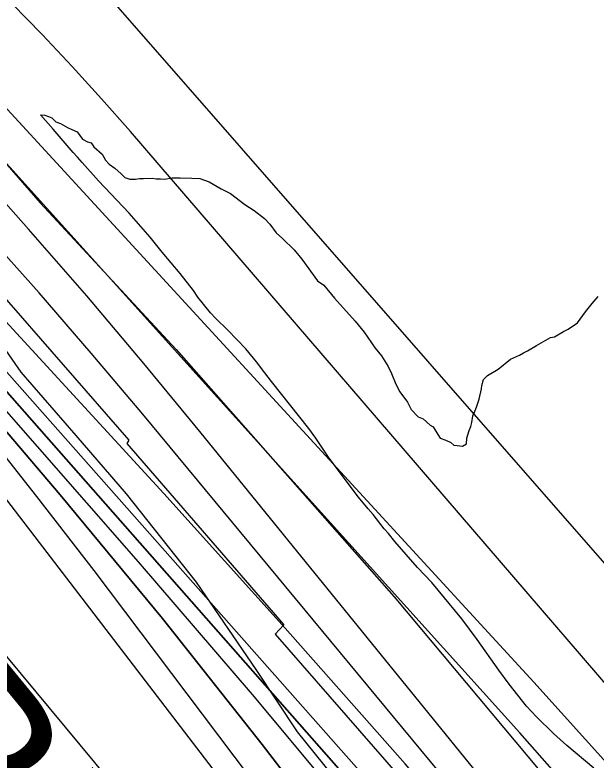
# Model space of a CAD drawing. Extents: x 3192986 to 3230865, y 867483 to 892886.
# Drawn here: x 3221190.7 to 3221542.1, y 873634 to 874084.9 of the extents above; entities that cross this region are included whole.
import ezdxf

# ---------------------------------------------------------------- set-up
doc = ezdxf.new("R2010")
doc.units = 0
for name, color, linetype in [('V-RIVR-EDGE', 7, 'Continuous'), ('V-RRAP-FSHR', 7, 'Continuous'), ('V-RRAP-RVMT', 7, 'Continuous'), ('V-RRAP-RVMT-IDEN', 7, 'Continuous'), ('V-SITE-VEGE', 7, 'Continuous'), ('V-TOPO-DPTH', 7, 'Continuous'), ('V-TOPO-MAJR', 7, 'Continuous'), ('V-TOPO-MINR', 7, 'Continuous'), ('V-TOPO-WATR', 7, 'Continuous')]:
    doc.layers.add(name, color=color, linetype=linetype)

msp = doc.modelspace()

# ---------------------------------------------------------------- linework, layer by layer
at = {"layer": 'V-RIVR-EDGE'}
msp.add_lwpolyline([(3221669.79, 873286.47), (3221630.35, 873332.64), (3221609.55, 873358.34), (3221585.3, 873395.78), (3221555.83, 873434.1), (3221524.2, 873475.48), (3221480.41, 873519.92), (3221433.15, 873566.55), (3221399.33, 873601.84), (3221383.3, 873624.05), (3221361.63, 873651.05), (3221336.52, 873688.93), (3221300.57, 873741.62), (3221258.1, 873795.19), (3221227.76, 873830.47), (3221194.39, 873868.81), (3221183.56, 873884.48)], dxfattribs=at)
at = {"layer": 'V-RRAP-FSHR'}
msp.add_lwpolyline([(3221070.16, 874134.12), (3221108.41, 874083.35), (3221205.98, 873971.1), (3221288.17, 873882.52), (3221420.05, 873732.91), (3221529.87, 873601.58), (3221600.18, 873512.62), (3221703.9, 873384.12), (3221766.03, 873298.44), (3221867.11, 873177.32), (3221962.41, 873036.87), (3222058.75, 872880.07), (3222063.05, 872873.84)], dxfattribs=at)
at = {"layer": 'V-RRAP-RVMT'}
for p, q in [((3221156.5, 873945.62), (3221259.57, 873827.6)), ((3221259.57, 873827.6), (3221258.29, 873825.63)), ((3221258.29, 873825.63), (3221353.31, 873715.85)), ((3221353.31, 873715.85), (3221347.99, 873710.17)), ((3221347.99, 873710.17), (3221437.55, 873607.7))]:
    msp.add_line(p, q, dxfattribs=at)
at = {"layer": 'V-SITE-VEGE'}
for p, q in [((3221213.87, 874015.71), (3221206.04, 874024.43)), ((3221206.04, 874024.43), (3221208.8, 874024.14)), ((3221208.8, 874024.14), (3221210.88, 874023.49)), ((3221210.88, 874023.49), (3221212.97, 874022.49)), ((3221212.97, 874022.49), (3221215.42, 874020.12)), ((3221215.42, 874020.12), (3221218.2, 874019.14)), ((3221218.2, 874019.14), (3221222.38, 874016.8)), ((3221225.95, 874001.56), (3221213.87, 874015.71)), ((3221222.38, 874016.8), (3221225.16, 874015.47)), ((3221225.16, 874015.47), (3221228.29, 874014.15)), ((3221228.29, 874014.15), (3221231.47, 874009.73)), ((3221231.47, 874009.73), (3221234.6, 874008.06)), ((3221234.6, 874008.06), (3221236.68, 874007.41)), ((3221236.68, 874007.41), (3221238.45, 874005.03)), ((3221238.45, 874005.03), (3221243.35, 874000.64)), ((3221228.57, 873998.84), (3221225.95, 874001.56)), ((3221243.35, 874000.64), (3221245.49, 873996.88)), ((3221231.31, 873995.56), (3221228.57, 873998.84)), ((3221241.21, 873984.54), (3221231.31, 873995.56)), ((3221245.49, 873996.88), (3221247.6, 873994.51)), ((3221247.6, 873994.51), (3221251.09, 873992.16)), ((3221251.09, 873992.16), (3221254.95, 873988.78)), ((3221254.95, 873988.78), (3221257.06, 873986.41)), ((3221257.06, 873986.41), (3221260.18, 873985.43)), ((3221260.18, 873985.43), (3221263.62, 873985.5)), ((3221263.62, 873985.5), (3221266.03, 873985.88)), ((3221266.03, 873985.88), (3221268.44, 873985.93)), ((3221268.44, 873985.93), (3221273.95, 873986.03)), ((3221273.95, 873986.03), (3221276.03, 873985.72)), ((3221276.03, 873985.72), (3221278.78, 873985.77)), ((3221278.78, 873985.77), (3221281.2, 873985.47)), ((3221281.2, 873985.47), (3221285.67, 873986.24)), ((3221285.67, 873986.24), (3221290.5, 873986.33)), ((3221290.5, 873986.33), (3221297.74, 873986.12)), ((3221297.74, 873986.12), (3221302.57, 873985.86)), ((3221302.57, 873985.86), (3221308.12, 873983.89)), ((3221259.78, 873964.93), (3221241.21, 873984.54)), ((3221308.12, 873983.89), (3221310.56, 873982.56)), ((3221310.56, 873982.56), (3221315.44, 873979.54)), ((3221315.44, 873979.54), (3221321, 873976.89)), ((3221321, 873976.89), (3221329.74, 873970.15)), ((3221329.74, 873970.15), (3221335.33, 873966.46)), ((3221272.42, 873950.49), (3221259.78, 873964.93)), ((3221335.33, 873966.46), (3221341.62, 873961.75)), ((3221341.62, 873961.75), (3221344.78, 873958.36)), ((3221344.78, 873958.36), (3221348.67, 873952.92)), ((3221279.69, 873941.36), (3221272.42, 873950.49)), ((3221348.67, 873952.92), (3221352.53, 873949.54)), ((3221352.53, 873949.54), (3221359.54, 873942.77)), ((3221290.67, 873928.35), (3221279.69, 873941.36)), ((3221359.54, 873942.77), (3221364.13, 873937)), ((3221364.13, 873937), (3221373.67, 873924.07)), ((3221298.61, 873918.08), (3221290.67, 873928.35)), ((3221373.67, 873924.07), (3221377.51, 873921.39)), ((3221301.34, 873914.1), (3221298.61, 873918.08)), ((3221377.51, 873921.39), (3221383.86, 873913.57)), ((3221309.02, 873904.67), (3221301.34, 873914.1)), ((3221383.86, 873913.57), (3221396.52, 873899.67)), ((3221539.73, 873910.21), (3221543.45, 873914.41)), ((3221535.69, 873905.31), (3221539.73, 873910.21)), ((3221311.91, 873901.38), (3221309.02, 873904.67)), ((3221530.98, 873898.67), (3221535.69, 873905.31)), ((3221319.35, 873894.07), (3221311.91, 873901.38)), ((3221396.52, 873899.67), (3221401.82, 873892.87)), ((3221525.19, 873894.77), (3221530.98, 873898.67)), ((3221330.36, 873882.76), (3221319.35, 873894.07)), ((3221401.82, 873892.87), (3221408.54, 873883.34)), ((3221517, 873890.14), (3221522.46, 873893.35)), ((3221522.46, 873893.35), (3221525.19, 873894.77)), ((3221506.07, 873884.77), (3221514.6, 873889.75)), ((3221514.6, 873889.75), (3221517, 873890.14)), ((3221336.81, 873875.04), (3221330.36, 873882.76)), ((3221408.54, 873883.34), (3221412.42, 873878.58)), ((3221500.61, 873881.57), (3221506.07, 873884.77)), ((3221412.42, 873878.58), (3221416.33, 873872.11)), ((3221490.36, 873876.56), (3221495.83, 873879.07)), ((3221495.83, 873879.07), (3221498.22, 873880.49)), ((3221498.22, 873880.49), (3221500.61, 873881.57)), ((3221341.74, 873868.34), (3221336.81, 873875.04)), ((3221482.89, 873870.56), (3221490.36, 873876.56)), ((3221345.85, 873863.06), (3221341.74, 873868.34)), ((3221416.33, 873872.11), (3221418.47, 873868.01)), ((3221476.41, 873866.65), (3221482.89, 873870.56)), ((3221418.47, 873868.01), (3221421, 873861.51)), ((3221473.07, 873860.73), (3221474.04, 873864.2)), ((3221474.04, 873864.2), (3221476.41, 873866.65)), ((3221368.32, 873834.66), (3221345.85, 873863.06)), ((3221421, 873861.51), (3221423.5, 873856.73)), ((3221472.76, 873858.66), (3221473.07, 873860.73)), ((3221423.5, 873856.73), (3221428.1, 873850.61)), ((3221471.5, 873852.43), (3221472.76, 873858.66)), ((3221428.1, 873850.61), (3221430.24, 873846.16)), ((3221469.86, 873847.57), (3221471.5, 873852.43)), ((3221430.24, 873846.16), (3221434.46, 873841.76)), ((3221468.54, 873844.45), (3221469.86, 873847.57)), ((3221434.46, 873841.76), (3221437.59, 873840.44)), ((3221466.93, 873838.21), (3221467.55, 873842.36)), ((3221467.55, 873842.36), (3221468.54, 873844.45)), ((3221437.59, 873840.44), (3221441.79, 873836.72)), ((3221441.79, 873836.72), (3221443.54, 873835.72)), ((3221466.29, 873835.79), (3221466.93, 873838.21)), ((3221372.56, 873828.82), (3221368.32, 873834.66)), ((3221443.54, 873835.72), (3221446.38, 873830.94)), ((3221464, 873828.85), (3221465.3, 873833.36)), ((3221465.3, 873833.36), (3221466.29, 873835.79)), ((3221380.75, 873816.72), (3221372.56, 873828.82)), ((3221446.38, 873830.94), (3221447.8, 873828.9)), ((3221447.8, 873828.9), (3221451.27, 873827.59)), ((3221451.27, 873827.59), (3221454.39, 873826.26)), ((3221463.72, 873825.4), (3221464, 873828.85)), ((3221454.39, 873826.26), (3221456.15, 873824.57)), ((3221456.15, 873824.57), (3221458.22, 873824.27)), ((3221458.22, 873824.27), (3221461.33, 873823.98)), ((3221461.33, 873823.98), (3221463.72, 873825.4)), ((3221398.54, 873793.05), (3221380.75, 873816.72)), ((3221404.3, 873786.05), (3221398.54, 873793.05)), ((3221407.33, 873782.61), (3221404.3, 873786.05)), ((3221414.04, 873774.05), (3221407.33, 873782.61)), ((3221416.65, 873771.05), (3221414.04, 873774.05)), ((3221420.49, 873766.2), (3221416.65, 873771.05)), ((3221434.23, 873750.61), (3221420.49, 873766.2)), ((3221442.76, 873741.46), (3221434.23, 873750.61)), ((3221460.86, 873719.46), (3221442.76, 873741.46)), ((3221470.31, 873707.05), (3221460.86, 873719.46)), ((3221483.29, 873688.39), (3221470.31, 873707.05)), ((3221489.58, 873679.98), (3221483.29, 873688.39)), ((3221500.13, 873666.57), (3221489.58, 873679.98)), ((3221506.19, 873660.13), (3221500.13, 873666.57)), ((3221516.39, 873650.23), (3221506.19, 873660.13)), ((3221524.53, 873642.91), (3221516.39, 873650.23)), ((3221540.83, 873629.24), (3221524.53, 873642.91))]:
    msp.add_line(p, q, dxfattribs=at)
at = {"layer": 'V-TOPO-DPTH'}
for points in [[(3221944.84, 872874.06), (3221990.5, 872873.98), (3221972.5, 872901.96), (3221907.17, 873000.85), (3221841.03, 873099.22), (3221713.44, 873286.52), (3221710.43, 873290.8), (3221707.36, 873295.02), (3221704.16, 873299.16), (3221700.9, 873303.24), (3221568.24, 873464.46), (3221497.91, 873548.52), (3221426.69, 873631.8), (3221354.12, 873713.91), (3221280.65, 873795.25), (3221093.52, 873999.05), (3221074.16, 874019.8), (3221054.59, 874040.33), (3221034.68, 874060.54), (3221014.56, 874080.55), (3220391.6, 874689.89)], [(3220345.64, 874636.33), (3220668.14, 874354.93), (3220729.72, 874300.19), (3220790.61, 874244.7), (3220850.47, 874188.1), (3220909.63, 874130.76), (3221013.79, 874027.92), (3221020.28, 874021.37), (3221026.68, 874014.72), (3221032.92, 874007.93), (3221039.07, 874001.05), (3221154.89, 873868.49), (3221218.02, 873794.56), (3221280, 873719.7), (3221340.26, 873643.46), (3221399.38, 873566.29), (3221626.15, 873263.23), (3221633.89, 873252.72), (3221641.53, 873242.15), (3221649.02, 873231.47), (3221656.41, 873220.71), (3221890.92, 872874.17)], [(3221944.84, 872874.06), (3221890.92, 872874.17), (3221656.41, 873220.71), (3221649.02, 873231.47), (3221641.53, 873242.15), (3221633.89, 873252.72), (3221626.15, 873263.23), (3221399.38, 873566.29), (3221340.26, 873643.46), (3221280, 873719.7), (3221218.02, 873794.56), (3221154.89, 873868.49), (3221039.07, 874001.05), (3221032.92, 874007.93), (3221026.68, 874014.72), (3221020.28, 874021.37), (3221013.79, 874027.92), (3220909.63, 874130.76), (3220850.47, 874188.1), (3220790.61, 874244.7), (3220729.72, 874300.19), (3220668.14, 874354.93), (3220345.64, 874636.33)], [(3220597.51, 874457.45), (3220658.01, 874400.29), (3220717.73, 874342.29), (3221014.21, 874048.19), (3221025.85, 874036.42), (3221037.32, 874024.49), (3221048.55, 874012.33), (3221059.61, 874000.01), (3221463.82, 873540.94), (3221501.31, 873497.49), (3221538.19, 873453.54), (3221574.17, 873408.85), (3221609.55, 873363.66), (3221634.16, 873331.55), (3221656.5, 873301.85), (3221678.47, 873271.88), (3221699.88, 873241.51), (3221720.93, 873210.88), (3221796.07, 873099.26), (3221854.07, 873012.4), (3221911.62, 872925.24), (3221944.84, 872874.06)], [(3220597.51, 874457.45), (3220658.01, 874400.29), (3220717.73, 874342.29), (3221014.21, 874048.19), (3221025.85, 874036.42), (3221037.32, 874024.49), (3221048.55, 874012.33), (3221059.61, 874000.01), (3221463.82, 873540.94), (3221501.31, 873497.49), (3221538.19, 873453.54), (3221574.17, 873408.85), (3221609.55, 873363.66), (3221634.16, 873331.55), (3221656.5, 873301.85), (3221678.47, 873271.88), (3221699.88, 873241.51), (3221720.93, 873210.88), (3221796.07, 873099.26), (3221854.07, 873012.4), (3221911.62, 872925.24), (3221944.84, 872874.06)], [(3220592.45, 874313.38), (3220671.23, 874240.56), (3220749.06, 874166.7), (3220940.29, 873981.66), (3220952.37, 873969.62), (3220964.2, 873957.34), (3220975.66, 873944.72), (3220986.88, 873931.86), (3221167.69, 873718.18), (3221238.86, 873632.55), (3221308.99, 873546.09), (3221377.57, 873458.39), (3221445.11, 873369.87), (3221551.6, 873227.69), (3221565.03, 873209.57), (3221578.35, 873191.38), (3221591.49, 873173.06), (3221604.52, 873154.66), (3221800.98, 872874.34), (3221846.32, 872874.25)], [(3220592.45, 874313.38), (3220671.23, 874240.56), (3220749.06, 874166.7), (3220940.29, 873981.66), (3220952.37, 873969.62), (3220964.2, 873957.34), (3220975.66, 873944.72), (3220986.88, 873931.86), (3221167.69, 873718.18), (3221238.86, 873632.55), (3221308.99, 873546.09), (3221377.57, 873458.39), (3221445.11, 873369.87), (3221551.6, 873227.69), (3221565.03, 873209.57), (3221578.35, 873191.38), (3221591.49, 873173.06), (3221604.52, 873154.66), (3221800.98, 872874.34), (3221751.62, 872874.43)], [(3221890.92, 872874.17), (3221846.32, 872874.25), (3221650.2, 873178.51), (3221645.18, 873186.21), (3221640.1, 873193.89), (3221634.95, 873201.51), (3221629.74, 873209.1), (3221625.56, 873215.12), (3221622.38, 873219.66), (3221619.17, 873224.17), (3221615.93, 873228.65), (3221612.65, 873233.1), (3221609.34, 873237.54), (3221606.02, 873241.97), (3221602.68, 873246.38), (3221599.34, 873250.79), (3221555.84, 873307.92), (3221530.72, 873340.87), (3221505.58, 873373.81), (3221480.41, 873406.73), (3221455.23, 873439.63), (3221088.35, 873918.36)], [(3221846.32, 872874.25), (3221650.2, 873178.51), (3221645.18, 873186.21), (3221640.1, 873193.89), (3221634.95, 873201.51), (3221629.74, 873209.1), (3221625.56, 873215.12), (3221622.38, 873219.66), (3221619.17, 873224.17), (3221615.93, 873228.65), (3221612.65, 873233.1), (3221609.34, 873237.54), (3221606.02, 873241.97), (3221602.68, 873246.38), (3221599.34, 873250.79), (3221555.84, 873307.92), (3221530.72, 873340.87), (3221505.58, 873373.81), (3221480.41, 873406.73), (3221455.23, 873439.63), (3221088.35, 873918.36)]]:
    msp.add_lwpolyline(points, dxfattribs=at)
at = {"layer": 'V-TOPO-MAJR'}
msp.add_lwpolyline([(3222104.27, 872873.76), (3221955.41, 873072.78), (3221922.59, 873116.67), (3221889.77, 873160.56), (3221856.95, 873204.44), (3221824.13, 873248.33), (3221803.91, 873275.38), (3221781.05, 873305.62), (3221757.98, 873335.7), (3221734.59, 873365.54), (3221711, 873395.22), (3221672.96, 873442.56), (3221629.74, 873495.41), (3221585.94, 873547.76), (3221541.25, 873599.36), (3221495.98, 873650.45), (3221119.03, 874068.6), (3221111.33, 874076.99), (3221103.53, 874085.29)], dxfattribs=at)
at = {"layer": 'V-TOPO-MINR'}
for points in [[(3222007.35, 872873.95), (3221728.21, 873284.31), (3221722.05, 873293.09), (3221715.73, 873301.76), (3221709.16, 873310.24), (3221702.43, 873318.6), (3221267.96, 873843.37), (3221236.86, 873880.26), (3221205.33, 873916.76), (3221173.15, 873952.7), (3221140.53, 873988.25), (3221131.49, 873997.94), (3221102.89, 874028.19), (3221074.06, 874058.21), (3221044.87, 874087.88), (3221015.44, 874117.32), (3220954.94, 874177.12), (3220894.84, 874236.04), (3220834.42, 874294.63), (3220773.52, 874352.71), (3220712.29, 874410.46), (3220394.92, 874707.35)], [(3222041.76, 872873.88), (3221999.77, 872932.76), (3221746.99, 873282.2), (3221736.66, 873296.23), (3221726.18, 873310.15), (3221715.46, 873323.89), (3221704.59, 873337.51), (3221302.56, 873832.79), (3221268.53, 873874.02), (3221234.07, 873914.88), (3221198.96, 873955.18), (3221163.4, 873995.1), (3221095.89, 874069.7), (3221093.75, 874072.02), (3221091.58, 874074.33), (3221089.38, 874076.59), (3221087.16, 874078.84), (3221049.6, 874116.1), (3221028.47, 874136.85), (3221007.22, 874157.47), (3220985.78, 874177.89), (3220964.2, 874198.18), (3220416.8, 874708)], [(3222184.84, 872873.61), (3222157.85, 872912.84), (3222090.76, 873007.55), (3222021.75, 873100.86), (3221951.45, 873193.25), (3221833.82, 873344.63), (3221821.26, 873360.54), (3221808.55, 873376.32), (3221795.61, 873391.91), (3221782.51, 873407.37), (3221260.49, 874014.29), (3221243.05, 874034.13), (3221225.32, 874053.71), (3221207.18, 874072.91), (3221188.75, 874091.84), (3221169.97, 874110.43), (3221151, 874128.82), (3221131.74, 874146.91), (3221112.3, 874164.8), (3220521.1, 874700.2)], [(3221990.5, 872873.98), (3221972.5, 872901.96), (3221907.17, 873000.85), (3221841.03, 873099.22), (3221713.44, 873286.52), (3221710.43, 873290.8), (3221707.36, 873295.02), (3221704.16, 873299.16), (3221700.9, 873303.24), (3221568.24, 873464.46), (3221497.91, 873548.52), (3221426.69, 873631.8), (3221354.12, 873713.91), (3221280.65, 873795.25), (3221093.52, 873999.05), (3221074.16, 874019.8), (3221054.59, 874040.33), (3221034.68, 874060.54), (3221014.56, 874080.55), (3220391.6, 874689.89)], [(3221872.68, 872874.2), (3221842.16, 872919.68), (3221771.27, 873023.89), (3221633.59, 873224.2), (3221631.01, 873227.9), (3221628.39, 873231.57), (3221625.73, 873235.22), (3221623.04, 873238.84), (3221238.54, 873748.66), (3221203.97, 873793.51), (3221168.78, 873837.86), (3221132.66, 873881.46), (3221095.93, 873924.55), (3221028.83, 874001.6), (3221025.13, 874005.76), (3221021.37, 874009.85), (3221017.52, 874013.86), (3221013.6, 874017.81), (3220952.09, 874078.4), (3220917.08, 874112.3), (3220881.68, 874145.77), (3220845.69, 874178.61), (3220809.32, 874211.04), (3220324.88, 874635.38)], [(3221890.92, 872874.17), (3221656.41, 873220.71), (3221649.02, 873231.47), (3221641.53, 873242.15), (3221633.89, 873252.72), (3221626.15, 873263.23), (3221399.38, 873566.29), (3221340.26, 873643.46), (3221280, 873719.7), (3221218.02, 873794.56), (3221154.89, 873868.49), (3221039.07, 874001.05), (3221032.92, 874007.93), (3221026.68, 874014.72), (3221020.28, 874021.37), (3221013.79, 874027.92), (3220909.63, 874130.76), (3220850.47, 874188.1), (3220790.61, 874244.7), (3220729.72, 874300.19), (3220668.14, 874354.93), (3220345.64, 874636.33)], [(3222147.61, 872873.68), (3221787.97, 873349.93), (3221785.63, 873352.98), (3221783.27, 873356.01), (3221780.86, 873359.01), (3221778.43, 873361.99), (3221692.21, 873466.05), (3221646.23, 873520.68), (3221599.7, 873574.82), (3221552.33, 873628.24), (3221504.41, 873681.17), (3221149.21, 874067.48), (3221134.17, 874083.54), (3221118.94, 874099.42), (3221103.43, 874115.02), (3221087.73, 874130.44), (3220758.18, 874448.32), (3220703.21, 874500.63), (3220647.78, 874552.45)], [(3221962.19, 872874.03), (3221715.04, 873262.69), (3221712.33, 873266.92), (3221709.6, 873271.14), (3221706.83, 873275.33), (3221704.04, 873279.51), (3221701.69, 873283), (3221700.04, 873285.41), (3221698.36, 873287.79), (3221696.62, 873290.13), (3221694.85, 873292.45), (3221693.04, 873294.74), (3221691.2, 873297), (3221689.32, 873299.23), (3221687.41, 873301.43), (3221069.93, 873999.53), (3221056.38, 874014.55), (3221042.65, 874029.39), (3221028.64, 874043.96), (3221014.44, 874058.35), (3220559.09, 874511.17)], [(3221918.67, 872874.11), (3221688.28, 873215.85), (3221674.15, 873236.44), (3221659.81, 873256.86), (3221645.14, 873277.05), (3221630.25, 873297.08), (3221532.68, 873426.09), (3221467.95, 873509.78), (3221402.03, 873592.5), (3221334.33, 873673.77), (3221265.44, 873754.08), (3221049.33, 874000.52), (3221040.73, 874010.12), (3221031.99, 874019.6), (3221023.06, 874028.89), (3221013.99, 874038.05), (3220865.22, 874185.27), (3220780.89, 874267.11), (3220695.52, 874347.82), (3220608.58, 874426.85)], [(3220592.45, 874313.38), (3220671.23, 874240.56), (3220749.06, 874166.7), (3220940.29, 873981.66), (3220952.37, 873969.62), (3220964.2, 873957.34), (3220975.66, 873944.72), (3220986.88, 873931.86), (3221167.69, 873718.18), (3221238.86, 873632.55), (3221308.99, 873546.09), (3221377.57, 873458.39), (3221445.11, 873369.87), (3221551.6, 873227.69), (3221565.03, 873209.57), (3221578.35, 873191.38), (3221591.49, 873173.06), (3221604.52, 873154.66), (3221800.98, 872874.34)], [(3222213.29, 872873.56), (3221933.07, 873288.08), (3221919.16, 873308.24), (3221905, 873328.21), (3221890.46, 873347.9), (3221875.65, 873367.41), (3221860.55, 873386.69), (3221845.3, 873405.84), (3221829.82, 873424.82), (3221814.2, 873443.68), (3221786.68, 873476.5), (3221757.08, 873511.58), (3221727.34, 873546.54), (3221697.37, 873581.31), (3221667.27, 873615.96), (3221213.55, 874134.84)], [(3221846.32, 872874.25), (3221650.2, 873178.51), (3221645.18, 873186.21), (3221640.1, 873193.89), (3221634.95, 873201.51), (3221629.74, 873209.1), (3221625.56, 873215.12), (3221622.38, 873219.66), (3221619.17, 873224.17), (3221615.93, 873228.65), (3221612.65, 873233.1), (3221609.34, 873237.54), (3221606.02, 873241.97), (3221602.68, 873246.38), (3221599.34, 873250.79), (3221555.84, 873307.92), (3221530.72, 873340.87), (3221505.58, 873373.81), (3221480.41, 873406.73), (3221455.23, 873439.63), (3221088.35, 873918.36)]]:
    msp.add_lwpolyline(points, dxfattribs=at)
at = {"layer": 'V-TOPO-WATR'}
msp.add_lwpolyline([(3221944.84, 872874.06), (3221911.62, 872925.24), (3221854.07, 873012.4), (3221796.07, 873099.26), (3221720.93, 873210.88), (3221699.88, 873241.51), (3221678.47, 873271.88), (3221656.5, 873301.85), (3221634.16, 873331.55), (3221609.55, 873363.66), (3221574.17, 873408.85), (3221538.19, 873453.54), (3221501.31, 873497.49), (3221463.82, 873540.94), (3221059.61, 874000.01), (3221048.55, 874012.33), (3221037.32, 874024.49), (3221025.85, 874036.42), (3221014.21, 874048.19), (3220717.73, 874342.29), (3220658.01, 874400.29), (3220597.51, 874457.45)], dxfattribs=at)

# ---------------------------------------------------------------- texts
at = {"layer": 'V-RRAP-RVMT-IDEN'}
msp.add_text('BEND', height=100, rotation=309.3857, dxfattribs=at).set_placement((3221096.84, 873643.86))

doc.saveas('drawing.dxf')
